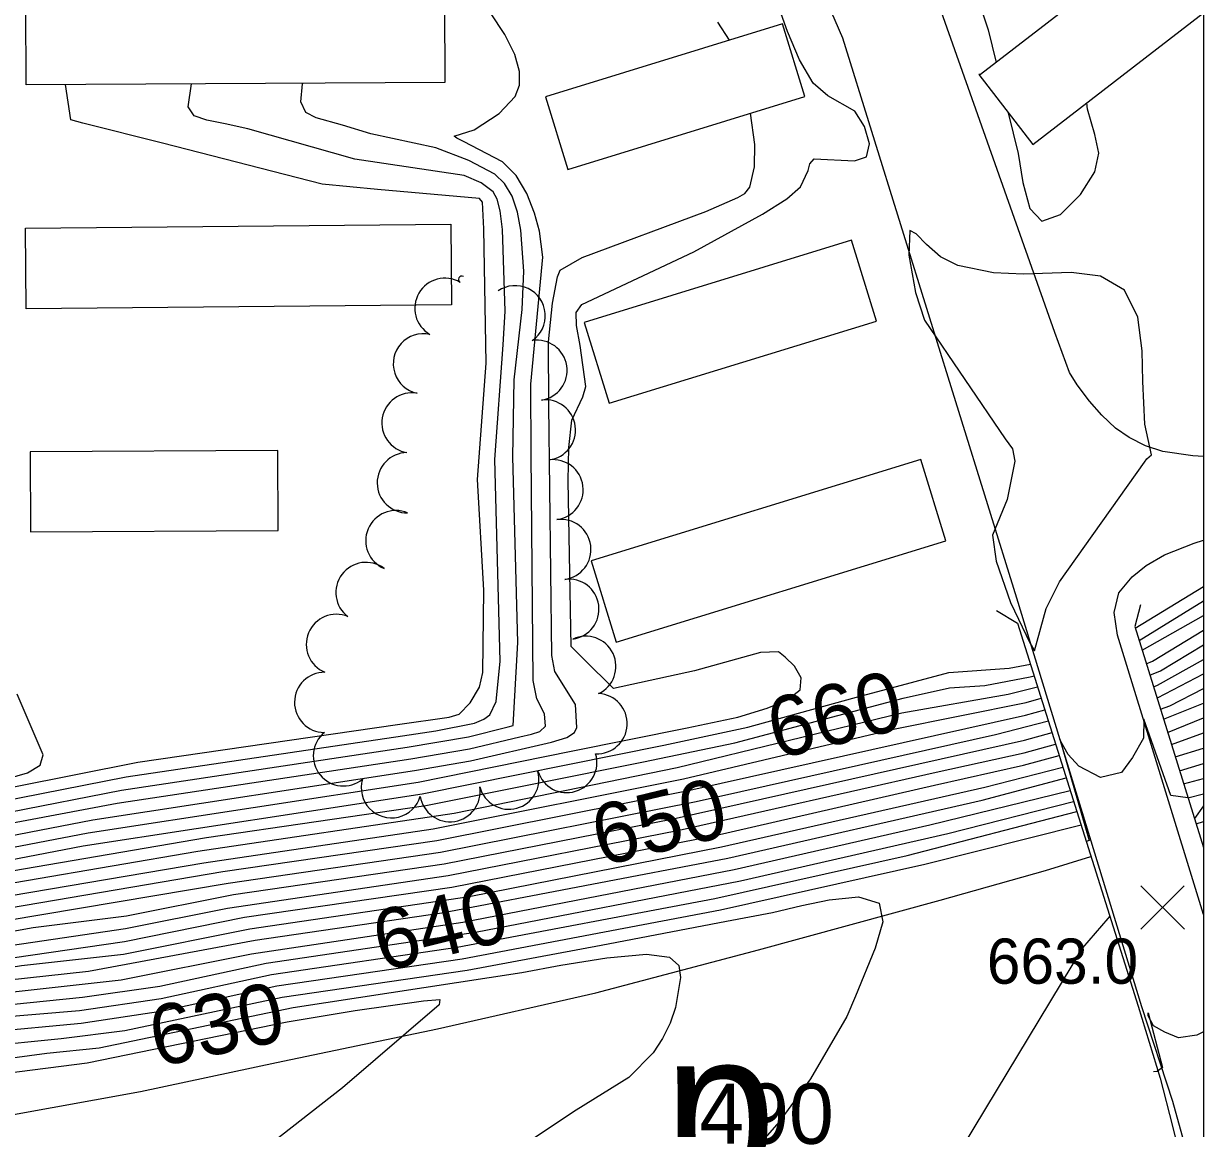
# Model space of a CAD drawing. Extents: x 79600 to 91800, y 75600 to 84400.
# Drawn here: x 89608.5 to 90000, y 81065.5 to 81432.2 of the extents above; entities that cross this region are included whole.
import ezdxf

# ---------------------------------------------------------------- set-up
doc = ezdxf.new("R2010")
doc.units = 0
for name, color, linetype in [('084-090$0$BLDG', 7, 'Continuous'), ('084-090$0$BRIDGE', 7, 'Continuous'), ('084-090$0$GRID', 7, 'Continuous'), ('084-090$0$INDEX', 7, 'Continuous'), ('084-090$0$INDXLBL', 7, 'Continuous'), ('084-090$0$INTER', 7, 'Continuous'), ('084-090$0$INTERSTATE', 7, 'Continuous'), ('084-090$0$ROAD', 7, 'Continuous'), ('084-090$0$ROAD-NAME', 7, 'Continuous'), ('084-090$0$SPOTMARK', 7, 'Continuous'), ('084-090$0$SPOTS', 7, 'Continuous'), ('084-090$0$TREES', 7, 'Continuous')]:
    doc.layers.add(name, color=color, linetype=linetype)

# ---------------------------------------------------------------- blocks, each defined once
blk = doc.blocks.new('084-090$0$SPOTX')
at = {"layer": '084-090$0$SPOTMARK'}
for p, q in [((-0.37, 0.358), (0.351, -0.358)), ((-0.012, 0), (0.347, 0.358)), ((-0.012, 0), (-0.37, -0.358))]:
    blk.add_line(p, q, dxfattribs=at)

msp = doc.modelspace()

# ---------------------------------------------------------------- linework, layer by layer
at = {"layer": '084-090$0$BLDG'}
msp.add_line((90000, 81472.35), (89926.02, 81415.32), dxfattribs=at)
for points in [[(89609.24, 81437.96), (89748.12, 81438.67), (89748.26, 81412.62), (89609.38, 81411.91)], [(89781.63, 81407.92), (89789.04, 81383.83), (89867.75, 81408.01), (89860.34, 81432.11)], [(89609.07, 81364.26), (89750.21, 81365.61), (89750.47, 81338.84), (89609.33, 81337.48)], [(89794.53, 81333.01), (89802.77, 81306.19), (89891.48, 81333.45), (89883.23, 81360.27)], [(89610.77, 81263.52), (89692.99, 81263.94), (89692.86, 81290.49), (89610.63, 81290.06)], [(89796.81, 81253.88), (89805.11, 81226.85), (89914.56, 81260.49), (89906.26, 81287.52)]]:
    msp.add_lwpolyline(points, close=True, dxfattribs=at)
msp.add_lwpolyline([(89926.02, 81415.32), (89925.45, 81415.33), (89943.38, 81392.08), (90000, 81435.74)], dxfattribs=at)
at = {"layer": '084-090$0$BRIDGE'}
for points in [[(89931.31, 81237.36), (89938.31, 81233.23), (89978.34, 81106.09), (89985.66, 81082.18), (89989.74, 81066.2), (89993.66, 81050.39), (89998.61, 81029.25), (90000, 81022.02)], [(89979.07, 81239.31), (89977.19, 81232.11), (90000, 81158.73)]]:
    msp.add_lwpolyline(points, dxfattribs=at)
at = {"layer": '084-090$0$GRID'}
msp.add_line((90000, 84000), (90000, 80000), dxfattribs=at)
at = {"layer": '084-090$0$INDEX'}
for p, q in [((89978.63, 81227.47), (90000, 81240.56)), ((89990.67, 81188.76), (90000, 81191.72))]:
    msp.add_line(p, q, dxfattribs=at)
for points in [[(89566.25, 81163.19), (89641.01, 81177.76), (89735.76, 81191.99), (89756.11, 81195.48), (89769.28, 81198.73), (89770.94, 81199.19), (89772.45, 81226.75), (89770.87, 81288.39), (89771.29, 81314.01), (89773.93, 81337.3), (89774.47, 81350.06), (89773.52, 81363.62), (89772.33, 81369.67), (89770.56, 81374.89), (89768.11, 81379.09), (89764.9, 81382.2), (89756.26, 81386.72), (89745.25, 81391.02), (89723.66, 81395.61), (89714.31, 81398.54), (89705.58, 81400.96), (89702.19, 81402.66), (89700.5, 81406.19), (89701.03, 81412.24), (89701.09, 81412.38)], [(89552.15, 81142.01), (89669.22, 81162.08), (89741.93, 81172.65), (89814.21, 81187.15), (89844.46, 81193.5), (89900.41, 81208.25), (89915.73, 81211.67), (89927.49, 81212.45), (89942.55, 81215.33), (89943.83, 81215.71)], [(89984.57, 81208.38), (89984.72, 81208.44), (90000, 81216.32)], [(89213, 81116.12), (89236.46, 81117.32), (89243.51, 81117.57), (89248.25, 81117.18), (89258.26, 81112.11), (89262.81, 81109.82), (89267.84, 81108.11), (89278.41, 81107.6), (89294.02, 81109.48), (89397.3, 81108.35), (89412, 81106.65), (89502.72, 81117.85), (89541.8, 81121.13), (89564.65, 81123.63), (89611.68, 81132.17), (89642.68, 81136.05), (89678.18, 81143.12), (89748.09, 81153.31), (89824.05, 81168.27), (89920.43, 81189.82), (89940.65, 81194.35), (89949.77, 81196.84)], [(89219.67, 81096.88), (89238.13, 81087.14), (89243.23, 81083.95), (89246.67, 81081.87), (89251.65, 81080.42), (89307.23, 81083.66), (89372.89, 81083.57), (89410.64, 81085.18), (89544.66, 81101.13), (89599.88, 81110.2), (89640.9, 81114.79), (89684.07, 81123.47), (89754.25, 81133.97), (89844.26, 81151.4), (89909.18, 81166.28), (89955.79, 81177.69)], [(89418.23, 81063.83), (89616.2, 81090.42), (89633.58, 81092.25), (89697.99, 81105.64), (89773.79, 81117.2), (89786.81, 81119.61), (89802.05, 81122.04), (89815.15, 81123.26), (89822.81, 81122.34), (89825.93, 81119.57), (89826.45, 81115.52), (89824.85, 81105.59), (89823.03, 81100.36), (89820.51, 81095.33), (89817.35, 81090.61), (89809.31, 81082.32), (89791.81, 81071.57), (89768.76, 81056.1)]]:
    msp.add_lwpolyline(points, dxfattribs=at)
at = {"layer": '084-090$0$INTER'}
for p, q in [((89961.59, 81403.78), (89961.29, 81405.89)), ((89977.36, 81231.54), (90000, 81245.41)), ((89979.65, 81224.2), (90000, 81235.71)), ((89986.74, 81201.37), (90000, 81206.62)), ((89988.12, 81196.94), (90000, 81201.77)), ((89989.36, 81192.95), (90000, 81196.79)), ((89992.09, 81184.18), (90000, 81186.65)), ((89993.43, 81179.88), (90000, 81181.59)), ((89994.87, 81175.23), (90000, 81176.52)), ((90000, 81172.52), (89997, 81168.39))]:
    msp.add_line(p, q, dxfattribs=at)
for points in [[(89857.11, 81631.22), (89875.6, 81594.96), (89891.36, 81562.85), (89903.78, 81532.76), (89913.35, 81516.64), (89916.36, 81510.03), (89917.89, 81502.39), (89917.59, 81494.9), (89915.22, 81489.05), (89910.96, 81485.8), (89906.54, 81483.89), (89904.12, 81481.52), (89905.23, 81477.31), (89913.74, 81464.51), (89918.32, 81456.98), (89922.36, 81448.82), (89928.59, 81430.11), (89931.2, 81419.32)], [(89568.77, 81151.81), (89629.9, 81163.54), (89739.46, 81180.38), (89790.19, 81190.64), (89828.68, 81198.44), (89845.46, 81201.99), (89855.27, 81204.95), (89861.77, 81207.64), (89866.15, 81211.05), (89866.57, 81214.99), (89864.26, 81218.86), (89861.25, 81221.95), (89858.97, 81223.72), (89853.04, 81223.44), (89831.07, 81217.39), (89804.22, 81211.47), (89794.47, 81221.07), (89790.22, 81225.39), (89789.22, 81280.45), (89789.44, 81291.45), (89790.37, 81300.58), (89794.03, 81308.3), (89795.06, 81311.7), (89793.23, 81325.36), (89792.01, 81332.04), (89791.9, 81336.29), (89793.73, 81338.98), (89830.94, 81356.42), (89853.65, 81368.9), (89861.73, 81374.06), (89866.35, 81378.03), (89868.81, 81383.42), (89869.37, 81385.63), (89870.78, 81387.27), (89884.24, 81386.61), (89888.18, 81387.97), (89889.16, 81392.32), (89887.57, 81398.09), (89884.28, 81403.1), (89875.37, 81408.21), (89870.55, 81412.45), (89865.96, 81420.22), (89861.97, 81429.62), (89857.17, 81443)], [(89560.68, 81158.62), (89639.53, 81173.4), (89737, 81188.12), (89756.46, 81191.46), (89773.17, 81195.41), (89777.08, 81196.37), (89779.82, 81197.23), (89781.63, 81199.01), (89781.37, 81203.1), (89778.75, 81208.02), (89777.62, 81214.11), (89776.91, 81289.29), (89776.76, 81312.54), (89779.8, 81344.19), (89780.77, 81354.65), (89779.67, 81363.36), (89778.02, 81369.33), (89775.48, 81375.86), (89771.92, 81381.81), (89767.38, 81386.28), (89754.47, 81393.12), (89752.24, 81394.17), (89751.41, 81394.8), (89758.03, 81396.92), (89766.28, 81402.35), (89771.63, 81408.02), (89773.02, 81411.77), (89773.08, 81416.35), (89771.52, 81421.95), (89768.19, 81428.62), (89763.45, 81435.74)], [(89842.76, 81426.71), (89838.85, 81432.7)], [(89564.57, 81170.78), (89646.38, 81186.99), (89732.52, 81199.51), (89749.68, 81201.98), (89753.04, 81202.96), (89756.67, 81206.69), (89759.72, 81211.97), (89760.88, 81216.76), (89761.18, 81244.18), (89759.06, 81280.91), (89762.01, 81319.51), (89761.22, 81364.14), (89760.73, 81372.94), (89759.78, 81374.19), (89725.96, 81377.18), (89707.59, 81378.95), (89654.54, 81392.51), (89628.17, 81399.12), (89624.15, 81400.25), (89622.43, 81411.98)], [(89565.41, 81166.98), (89642.5, 81182.12), (89734.18, 81195.76), (89745.25, 81197.39), (89758.14, 81200.04), (89761.21, 81201.3), (89763.18, 81202.73), (89765.25, 81207.14), (89766.59, 81220.56), (89764.82, 81287.48), (89767.65, 81325.56), (89768.24, 81336.74), (89767.37, 81363.88), (89766.65, 81370.01), (89765.65, 81373.91), (89764.29, 81376.37), (89760.36, 81379.39), (89754.72, 81381.78), (89718.38, 81387.23), (89682.91, 81397.28), (89675.34, 81398.94), (89669.29, 81400.13), (89665.13, 81401.65), (89663.08, 81404.53), (89664.17, 81412.19)], [(89567.93, 81155.61), (89631.51, 81167.87), (89738.23, 81184.25), (89756.8, 81187.44), (89783.68, 81193.68), (89788.71, 81195.26), (89791.3, 81196.85), (89792.07, 81198.6), (89791.59, 81206.23), (89784.81, 81217.09), (89783.73, 81222.43), (89782.74, 81305.4), (89782.67, 81326.6), (89783.99, 81339.45), (89785.66, 81348.18), (89786.54, 81350.33), (89793.88, 81354.54), (89834.86, 81369.82), (89845.55, 81374.46), (89847.78, 81375.85), (89849.47, 81377.93), (89851.07, 81384.7), (89851.1, 81392.03), (89849.69, 81402.47)], [(89935.24, 81402.64), (89938.52, 81389.07), (89940.08, 81379.49), (89942.36, 81370.88), (89946.36, 81366.58), (89952.55, 81368.85), (89959.17, 81375.46), (89963.97, 81383.05), (89965.27, 81389.23), (89963.97, 81395.36), (89961.59, 81403.78)], [(89981.03, 81219.74), (89983.14, 81220.53), (90000, 81230.86)], [(89982.21, 81215.96), (89985.79, 81217.31), (90000, 81226.02)], [(89983.42, 81212.08), (89984.75, 81212.55), (90000, 81221.17)], [(89569.61, 81148.02), (89628.3, 81159.22), (89740.69, 81176.52), (89820.93, 81192.68), (89848.79, 81198.64), (89883.63, 81208.32), (89915.55, 81216.83), (89935.56, 81218.26), (89942.61, 81219.57)], [(89552.43, 81138.05), (89666.28, 81157.46), (89751.38, 81170.07), (89825.34, 81185.22), (89899.97, 81203.39), (89935.16, 81209.62), (89944.98, 81212.03)], [(89602.91, 81181.47), (89609.77, 81183.52), (89613.97, 81186.1), (89615, 81189.52), (89606.36, 81209.58)], [(89985.73, 81204.62), (89988.86, 81205.76), (90000, 81211.47)], [(89552.71, 81134.08), (89668.26, 81153.68), (89744.39, 81164.91), (89827.51, 81181.48), (89897.16, 81198.04), (89941.15, 81206.82), (89946.18, 81208.25)], [(89238.87, 81124.55), (89246.1, 81125.2), (89253.53, 81126.09), (89259.04, 81130.08), (89261.26, 81131.04), (89263.52, 81130.78), (89274.39, 81121.62), (89278.75, 81119.74), (89319.75, 81119.9), (89371.16, 81118.56), (89397.52, 81117.68), (89410.75, 81115.22), (89433.12, 81116.83), (89476.45, 81123.11), (89552.99, 81130.11), (89674.6, 81150.71), (89745.62, 81161.05), (89829.61, 81177.72), (89940.98, 81202.66), (89947.39, 81204.39)], [(89236.86, 81121.01), (89239.47, 81121.18), (89247.35, 81121.88), (89251.94, 81122.12), (89269.08, 81113.43), (89272.22, 81112.34), (89291.18, 81114.19), (89306.6, 81115.02), (89397.41, 81113.02), (89411.38, 81110.93), (89488.79, 81120.43), (89553.27, 81126.15), (89676.39, 81146.91), (89746.85, 81157.18), (89831.7, 81173.96), (89931.01, 81196.25), (89948.54, 81200.75)], [(89994.88, 81175.22), (89989.21, 81176.02), (89980.2, 81201.33), (89980.07, 81195.02), (89976.48, 81188.64), (89972.77, 81183.65), (89965.83, 81181.98), (89958.63, 81185.76), (89955.1, 81189.59), (89952.7, 81193.9), (89952.4, 81194.66), (89962.08, 81161.09), (89961.13, 81160.75)], [(89232.55, 81113.43), (89233.44, 81113.46), (89239.67, 81113.26), (89244.55, 81112.24), (89255.97, 81106.1), (89260.66, 81104.08), (89266.59, 81102.79), (89296.86, 81104.77), (89382.01, 81102.97), (89401.92, 81103.79), (89412.62, 81102.37), (89503.58, 81113.74), (89542.38, 81117.13), (89642.32, 81131.8), (89676.16, 81138.57), (89749.32, 81149.44), (89826.02, 81164.49), (89911.33, 81183.76), (89940.48, 81190.19), (89950.95, 81193.07)], [(89230.38, 81109.6), (89230.43, 81109.6), (89235.83, 81108.95), (89249.67, 81102.4), (89253.68, 81100.09), (89258.51, 81098.34), (89265.35, 81097.48), (89297.96, 81099.87), (89380.99, 81098.08), (89402.17, 81099.22), (89413.25, 81098.09), (89504.44, 81109.63), (89542.95, 81113.13), (89641.96, 81127.55), (89681.77, 81135.54), (89750.55, 81145.58), (89837.98, 81162.68), (89910.79, 81179.39), (89940.31, 81186.04), (89952.14, 81189.3)], [(89228.06, 81105.52), (89237.15, 81102.35), (89247.27, 81096.41), (89255.38, 81092.5), (89268.38, 81091.95), (89291.6, 81093.91), (89316.21, 81094.73), (89374.02, 81093.44), (89409.7, 81093.95), (89543.52, 81109.13), (89607.82, 81119.52), (89641.61, 81123.29), (89683.56, 81131.75), (89756.32, 81142.41), (89840.08, 81158.92), (89927.46, 81178.79), (89953.38, 81185.37)], [(89225.61, 81101.2), (89244.87, 81090.42), (89248.86, 81088.04), (89252.24, 81086.65), (89304.96, 81089.14), (89373.45, 81088.5), (89410.17, 81089.56), (89544.09, 81105.13), (89602.64, 81114.67), (89630.07, 81117.65), (89685.36, 81127.95), (89747.29, 81137.04), (89842.17, 81155.16), (89926.58, 81174.42), (89954.5, 81181.81)], [(89189.57, 81093.66), (89234.17, 81080.44), (89243.83, 81076.09), (89246.09, 81074.87), (89318.06, 81078.83), (89372.32, 81078.64), (89411.1, 81080.8), (89535.57, 81096.2), (89598.62, 81106.03), (89628.03, 81108.98), (89653.74, 81112.71), (89688.94, 81120.37), (89758.43, 81130.56), (89846.36, 81147.64), (89915.16, 81163.38), (89956.94, 81174.04)], [(89216.31, 81071.26), (89229.05, 81069.35), (89242.57, 81068.92), (89331.57, 81074.08), (89371.75, 81073.7), (89416.36, 81076.68), (89545.8, 81093.14), (89599.28, 81102.23), (89627.01, 81104.65), (89654.1, 81108.58), (89690.73, 81116.58), (89752.32, 81125.62), (89837.82, 81141.83), (89901.68, 81156.11), (89958, 81170.7)], [(89197.19, 81061.28), (89290.28, 81065.39), (89325.46, 81068.23), (89371.18, 81068.77), (89416.98, 81072.39), (89546.15, 81089.1), (89596.79, 81097.58), (89627.59, 81100.42), (89654.68, 81104.46), (89692.53, 81112.79), (89753.99, 81121.81), (89839.79, 81138.06), (89907.56, 81153.17), (89959.39, 81166.26)], [(89594.38, 81092.65), (89620.9, 81095.34), (89642.04, 81097.94), (89694.32, 81108.99), (89755.67, 81118), (89800.1, 81126.35), (89841.76, 81134.28), (89856.96, 81137.19), (89866.78, 81139.46), (89875.8, 81141.37), (89885.58, 81142.3), (89892.41, 81140.27), (89893.67, 81134.01), (89891.06, 81125.27), (89884.54, 81109.42), (89881.71, 81102.62), (89869.61, 81081.92), (89859.19, 81067.69), (89846.46, 81053.1)], [(89968.93, 81135.95), (89968.24, 81135.19), (89959.91, 81125.36), (89916.78, 81053.94), (89913.12, 81048.37), (89899.63, 81036.97), (89882.86, 81017.43), (89870.06, 81005.39), (89865.1, 80999.89), (89862.13, 80994.42), (89860.98, 80980.33), (89860.53, 80976.45), (89858.07, 80972.19), (89836.72, 80954.1), (89795.46, 80916.74), (89789.83, 80912.2), (89786.66, 80909.68), (89785.37, 80908.64), (89793.8, 80904.85), (89799.05, 80901.3), (89804.83, 80894.42), (89817.67, 80868.86)], [(89369.47, 81053.96), (89629.58, 81087.25), (89695.93, 81100.81), (89718.56, 81104.61), (89741.17, 81107.79), (89746.61, 81108.28), (89746.39, 81106.51), (89714.26, 81078.92), (89686.98, 81057.63)], [(90000, 81097.54), (89997.79, 81096.46), (89991.7, 81095.55), (89987.18, 81097.44), (89983.47, 81099.5), (89981.66, 81102.82), (89981.69, 81103.84), (89986.42, 81085.71), (89984.67, 81084.4), (89983.48, 81084.22)]]:
    msp.add_lwpolyline(points, dxfattribs=at)
msp.add_lwpolyline([(89981.28, 81287.74), (89982.76, 81289.02), (89980.51, 81299.23), (89979.92, 81313.46), (89979.73, 81323.64), (89978.19, 81334.73), (89973.85, 81343.7), (89965.9, 81348.33), (89956.13, 81349.61), (89940.3, 81349.07), (89930.39, 81349.49), (89918.55, 81351.96), (89912.8, 81354.8), (89908.11, 81358.83), (89904.69, 81362.42), (89902.62, 81363.54), (89902.23, 81355.31), (89904.43, 81342.96), (89907.41, 81333.82), (89934.2, 81294.32), (89936.63, 81291), (89937.47, 81286.99), (89934.93, 81274.19), (89929.98, 81262.43), (89931.23, 81253.74), (89935.98, 81240.1), (89942.52, 81226.38), (89943.91, 81224.01), (89947.82, 81238.05), (89952.19, 81246.94), (89980.5, 81286.59)], close=True, dxfattribs=at)
at = {"layer": '084-090$0$INTERSTATE'}
msp.add_line((89997.57, 81166.55), (90000, 81167.34), dxfattribs=at)
msp.add_lwpolyline([(89184.04, 80998.09), (89235.93, 81006.56), (89282.84, 81014.63), (89339.73, 81024.14), (89404.03, 81034.82), (89463.02, 81044.94), (89557.96, 81061.55), (89647.27, 81077.76), (89692.42, 81087.31), (89745.81, 81098.49), (89798.4, 81110.48), (89852.31, 81124.71), (89912.69, 81141.24), (89947.57, 81151.11), (89962.69, 81155.78)], dxfattribs=at)
at = {"layer": '084-090$0$ROAD'}
for points in [[(90000, 81288.5), (89996.44, 81288.69), (89986.5, 81290.14), (89980.74, 81292), (89975.32, 81294.82), (89970.87, 81297.95), (89966.28, 81302.2), (89962.18, 81306.93), (89958.09, 81312.3), (89955.59, 81316.36), (89950.66, 81329.62), (89905.97, 81456.2)], [(89875.15, 81439.19), (89880.26, 81427.53), (89937.97, 81241.59), (89979.46, 81105.91), (89989.71, 81074.56), (89995.93, 81052.12), (90000, 81031.86)], [(90000, 81136.43), (89971.51, 81229.15), (89970.35, 81236.72), (89971.91, 81243.29), (89976.33, 81248.52), (89981.05, 81252.3), (89987.06, 81255.9), (89996.93, 81259.75), (90000, 81260.71)]]:
    msp.add_lwpolyline(points, dxfattribs=at)
at = {"layer": '084-090$0$TREES'}
for centre, radius, start, end in [((89748.3, 81337.69), 10, 59.6768, 239.6768), ((89753.91, 81347.27), 1.11, 59.6768, 239.6768), ((89771.62, 81335.23), 10, 304.5413, 124.5413), ((89741.15, 81319.28), 10, 77.8439, 257.8439), ((89778.84, 81317.11), 10, 278.9195, 98.9195), ((89737.37, 81299.65), 10, 80.4024, 260.4024), ((89781.65, 81297.31), 10, 277.2404, 97.2404), ((89735.81, 81279.79), 10, 90.6066, 270.6066), ((89784.17, 81277.47), 10, 277.2404, 97.2404), ((89732.01, 81260.58), 10, 67.0091, 247.0091), ((89786.77, 81257.64), 10, 277.6633, 97.6633), ((89722.11, 81243.37), 10, 53.1766, 233.1766), ((89789.43, 81237.82), 10, 277.6643, 97.6643), ((89712.3, 81226.13), 10, 67.5242, 247.5242), ((89795.04, 81218.87), 10, 295.2833, 115.2833), ((89708.38, 81206.89), 10, 89.4661, 269.4661), ((89798.8, 81199.84), 10, 267.1009, 87.1009), ((89714.61, 81189.14), 10, 129.2102, 309.2102), ((89788.74, 81186.93), 10, 197.0078, 17.0078), ((89769.52, 81181.4), 10, 195.0602, 15.0602), ((89730.52, 81178.55), 10, 163.4599, 343.4599), ((89749.98, 81177.25), 10, 188.9371, 8.9371)]:
    msp.add_arc(centre, radius, start, end, dxfattribs=at)

# ---------------------------------------------------------------- block references
at = {"layer": '084-090$0$SPOTS', "xscale": 20, "yscale": 20}
msp.add_blockref('084-090$0$SPOTX', (89986.69, 81138.82), dxfattribs=at)

# ---------------------------------------------------------------- texts
at = {"layer": '084-090$0$INDXLBL'}
for s, rotation, p in [('660', 13.6661, (89858.26, 81187.93)), ('650', 13.6218, (89799.97, 81152.39)), ('640', 14.0309, (89727.42, 81117.43)), ('630', 11.9715, (89652.7, 81085.72))]:
    msp.add_text(s, height=20, rotation=rotation, dxfattribs=at).set_placement(p)
at = {"layer": '084-090$0$ROAD-NAME'}
for s, height, p in [('p', 50, (89820.98, 81047.64)), ('490', 20, (89832.72, 81060.35))]:
    msp.add_text(s, height=height, dxfattribs=at).set_placement(p)
at = {"layer": '084-090$0$SPOTS'}
msp.add_text('663.0', height=15, dxfattribs=at).set_placement((89928.14, 81113.49))

doc.saveas('drawing.dxf')
